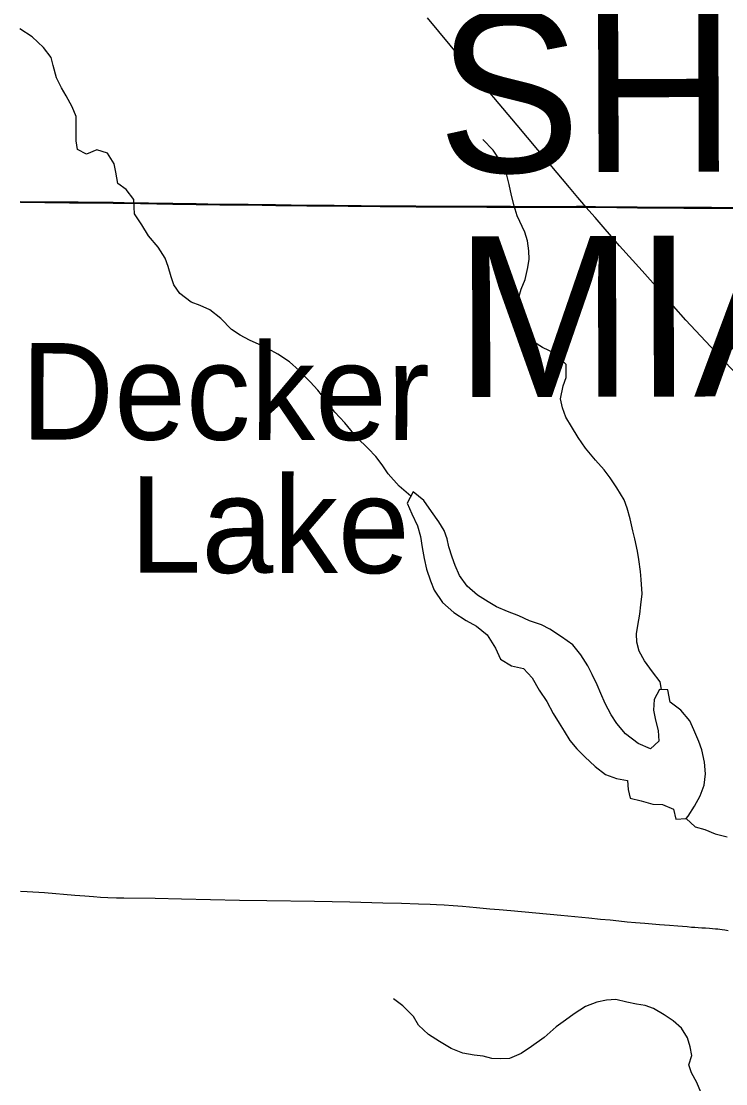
# Model space of a CAD drawing. Extents: x -87 to 2145, y -2128 to 440.
# Drawn here: x 110.46 to 132.35, y -1071.11 to -1038.08 of the extents above; entities that cross this region are included whole.
import ezdxf

# ---------------------------------------------------------------- set-up
doc = ezdxf.new("R2010")
doc.units = 0
for name, color, linetype in [('GM_X_County_Road', 7, 'Continuous'), ('GM_X_County_Text', 7, 'Continuous'), ('GM_X_Minor_Lake', 7, 'Continuous'), ('GM_X_Minor_Lake_Text', 7, 'Continuous'), ('GM_X_Minor_River', 7, 'Continuous'), ('GM_X_State_Route', 7, 'Continuous'), ('GM_X_Township', 7, 'Continuous'), ('GM_X_Township_Road', 7, 'Continuous'), ('SH_Cut_Line', 7, 'Continuous')]:
    doc.layers.add(name, color=color, linetype=linetype)

msp = doc.modelspace()

# ---------------------------------------------------------------- linework, layer by layer
at = {"layer": 'GM_X_County_Road'}
for points in [[(110.438, -1043.71), (111.192, -1043.717), (111.619, -1043.721), (111.963, -1043.724), (112.242, -1043.724), (112.794, -1043.729), (113.323, -1043.734), (113.667, -1043.741), (115.176, -1043.765), (115.901, -1043.776), (116.631, -1043.788), (116.811, -1043.788), (116.959, -1043.789), (117.516, -1043.793), (118.369, -1043.807), (119.337, -1043.821), (119.763, -1043.821), (120.19, -1043.823), (120.616, -1043.83), (121.026, -1043.834), (121.617, -1043.841), (122.338, -1043.839), (122.731, -1043.847), (123.24, -1043.852), (124.274, -1043.853), (124.93, -1043.856), (125.668, -1043.857), (126.176, -1043.861), (126.685, -1043.863), (127.717, -1043.856), (127.848, -1043.858), (128.004, -1043.86)], [(128.004, -1043.86), (128.31, -1043.863), (129.603, -1043.877), (130.128, -1043.883), (130.571, -1043.883), (131.047, -1043.887), (131.916, -1043.891), (132.605, -1043.892), (133.458, -1043.895), (134.393, -1043.895), (135.492, -1043.905), (136.115, -1043.908), (136.434, -1043.907)]]:
    msp.add_lwpolyline(points, dxfattribs=at)
at = {"layer": 'GM_X_Minor_Lake'}
for points in [[(123.751, -1054.42), (123.696, -1054.168), (123.601, -1053.915), (123.436, -1053.64), (123.212, -1053.323), (122.968, -1052.976), (122.642, -1052.707), (122.453, -1053.064), (122.597, -1053.399), (122.77, -1053.764), (122.863, -1054.098), (122.916, -1054.44), (122.979, -1054.783), (123.052, -1055.116), (123.175, -1055.48), (123.289, -1055.763), (123.552, -1056.151), (123.897, -1056.46), (124.284, -1056.71), (124.602, -1056.889), (124.938, -1057.158), (125.2, -1057.575), (125.354, -1057.91), (125.691, -1058.119), (126.061, -1058.198), (126.336, -1058.495), (126.549, -1058.872), (126.793, -1059.229), (126.986, -1059.605), (127.17, -1059.9), (127.325, -1060.154), (127.51, -1060.44), (127.726, -1060.696), (127.972, -1060.952), (128.287, -1061.251), (128.613, -1061.499), (128.952, -1061.618), (129.293, -1061.686), (129.317, -1061.968), (129.381, -1062.23), (129.721, -1062.319), (130.081, -1062.418), (130.383, -1062.435), (130.721, -1062.573), (130.795, -1062.886), (131.117, -1062.864)], [(131.117, -1062.864), (131.179, -1062.795), (131.377, -1062.479), (131.555, -1062.162), (131.683, -1061.825), (131.721, -1061.474), (131.689, -1061.112), (131.607, -1060.729), (131.512, -1060.476), (131.359, -1060.111), (131.234, -1059.827), (130.95, -1059.5), (130.624, -1059.251), (130.552, -1058.868), (130.291, -1058.852), (130.123, -1059.169), (130.105, -1059.499), (130.169, -1059.812), (130.252, -1060.125), (130.265, -1060.466), (130.008, -1060.701), (129.63, -1060.531), (129.234, -1060.231), (128.97, -1059.913), (128.785, -1059.638), (128.601, -1059.293), (128.468, -1058.978), (128.353, -1058.715), (128.199, -1058.39), (128.064, -1058.116), (127.85, -1057.78), (127.596, -1057.462), (127.249, -1057.213), (126.882, -1056.984), (126.624, -1056.847), (126.255, -1056.718), (125.916, -1056.569), (125.567, -1056.43), (125.229, -1056.282), (124.971, -1056.125), (124.633, -1055.926), (124.318, -1055.638), (124.073, -1055.311), (123.94, -1054.996), (123.845, -1054.743), (123.751, -1054.42), (123.696, -1054.168), (123.601, -1053.915), (123.436, -1053.64), (123.212, -1053.323), (122.968, -1052.976), (122.642, -1052.707), (122.453, -1053.064), (122.597, -1053.399), (122.77, -1053.764), (122.863, -1054.098), (122.916, -1054.44), (122.979, -1054.783), (123.052, -1055.116), (123.175, -1055.48), (123.289, -1055.763), (123.552, -1056.151), (123.897, -1056.46), (124.284, -1056.71), (124.602, -1056.889), (124.938, -1057.158), (125.2, -1057.575), (125.354, -1057.91), (125.691, -1058.119), (126.061, -1058.198), (126.336, -1058.495), (126.549, -1058.872), (126.793, -1059.229), (126.986, -1059.605), (127.17, -1059.9), (127.325, -1060.154), (127.51, -1060.44), (127.726, -1060.696), (127.972, -1060.952), (128.287, -1061.251), (128.613, -1061.499), (128.952, -1061.618), (129.293, -1061.686), (129.317, -1061.968), (129.381, -1062.23), (129.721, -1062.319), (130.081, -1062.418), (130.383, -1062.435), (130.721, -1062.573), (130.795, -1062.886), (131.117, -1062.864)], [(131.117, -1062.864), (131.179, -1062.795), (131.377, -1062.479), (131.555, -1062.162), (131.683, -1061.825), (131.721, -1061.474), (131.689, -1061.112), (131.607, -1060.729), (131.512, -1060.476), (131.359, -1060.111), (131.234, -1059.827), (130.95, -1059.5), (130.624, -1059.251), (130.552, -1058.868), (130.291, -1058.852), (130.123, -1059.169), (130.105, -1059.499), (130.169, -1059.812), (130.252, -1060.125), (130.265, -1060.466), (130.008, -1060.701), (129.63, -1060.531), (129.234, -1060.231), (128.97, -1059.913), (128.785, -1059.638), (128.601, -1059.293), (128.468, -1058.978), (128.353, -1058.715), (128.199, -1058.39), (128.064, -1058.116), (127.85, -1057.78), (127.596, -1057.462), (127.249, -1057.213), (126.882, -1056.984), (126.624, -1056.847), (126.255, -1056.718), (125.916, -1056.569), (125.567, -1056.43), (125.229, -1056.282), (124.971, -1056.125), (124.633, -1055.926), (124.318, -1055.638), (124.073, -1055.311), (123.94, -1054.996), (123.845, -1054.743), (123.751, -1054.42)]]:
    msp.add_lwpolyline(points, dxfattribs=at)
at = {"layer": 'GM_X_Minor_River'}
for points in [[(113.986, -1044.078), (113.961, -1043.623), (113.726, -1043.307), (113.459, -1043.13), (113.406, -1042.778), (113.352, -1042.515), (113.138, -1042.179), (112.808, -1042.082), (112.494, -1042.215), (112.206, -1042.068), (112.172, -1041.796), (112.17, -1041.405), (112.167, -1041.043), (112.043, -1040.739), (111.86, -1040.404), (111.714, -1040.15), (111.56, -1039.845), (111.458, -1039.461), (111.393, -1039.208), (111.158, -1038.902), (110.804, -1038.563), (110.417, -1038.313)], [(125.873, -1044.135), (125.778, -1043.817), (125.694, -1043.494), (125.621, -1043.161), (125.529, -1042.787), (125.365, -1042.452), (125.122, -1042.085), (124.807, -1041.756)], [(122.569, -1052.845), (122.204, -1052.536), (121.86, -1052.147), (121.675, -1051.871), (121.48, -1051.616), (121.244, -1051.359), (120.889, -1051.019), (120.517, -1050.569), (120.203, -1050.23), (119.9, -1049.841), (119.675, -1049.555), (119.439, -1049.288), (119.095, -1048.939), (118.799, -1048.671), (118.432, -1048.431), (118.134, -1048.264), (117.856, -1048.126), (117.557, -1047.999), (117.259, -1047.841), (116.991, -1047.664), (116.667, -1047.325), (116.321, -1047.056), (116.022, -1046.918), (115.743, -1046.811), (115.387, -1046.542), (115.202, -1046.276), (115.117, -1046.023), (115.023, -1045.71), (114.938, -1045.447), (114.714, -1045.1), (114.42, -1044.752), (114.207, -1044.415), (113.981, -1044.071)], [(130.357, -1058.856), (130.316, -1058.621), (130.071, -1058.305), (129.827, -1057.968), (129.663, -1057.663), (129.589, -1057.38), (129.574, -1057.129), (129.62, -1056.869), (129.678, -1056.509), (129.715, -1056.219), (129.753, -1055.878), (129.722, -1055.436), (129.697, -1055.184), (129.645, -1054.812), (129.611, -1054.56), (129.529, -1054.176), (129.464, -1053.924), (129.381, -1053.55), (129.288, -1053.217), (129.193, -1052.964), (128.96, -1052.587), (128.756, -1052.28), (128.57, -1052.025), (128.305, -1051.727), (127.992, -1051.348), (127.768, -1051.022), (127.554, -1050.675), (127.379, -1050.39), (127.275, -1050.096), (127.211, -1049.824), (127.3, -1049.414), (127.396, -1049.155), (127.395, -1048.753), (127.051, -1048.413), (126.652, -1048.223), (126.375, -1048.046), (126.1, -1047.718), (125.9, -1047.231), (125.876, -1046.949), (125.912, -1046.699), (125.998, -1046.41), (126.116, -1046.111), (126.204, -1045.741), (126.24, -1045.481), (126.236, -1045.219), (126.192, -1044.907), (126.107, -1044.643), (125.873, -1044.135)], [(131.117, -1062.864), (131.403, -1063.122), (131.703, -1063.209), (132.022, -1063.347), (132.392, -1063.436)], [(125.361, -1070.336), (125.079, -1070.329), (124.809, -1070.252), (124.528, -1070.225), (124.178, -1070.166), (123.819, -1070.017), (123.452, -1069.797), (123.115, -1069.578), (122.799, -1069.29), (122.644, -1069.026), (122.32, -1068.687), (122.023, -1068.47)], [(131.573, -1071.374), (131.449, -1071.07), (131.284, -1070.775), (131.199, -1070.523), (131.296, -1070.235), (131.242, -1069.963), (131.158, -1069.68), (130.973, -1069.385), (130.717, -1069.159), (130.439, -1068.971), (130.102, -1068.773), (129.842, -1068.676), (129.572, -1068.639), (129.272, -1068.572), (128.931, -1068.493), (128.649, -1068.516), (128.346, -1068.579), (127.991, -1068.71), (127.644, -1068.942), (127.368, -1069.135), (127.082, -1069.338), (126.703, -1069.679), (126.315, -1069.95), (125.998, -1070.172), (125.633, -1070.323), (125.361, -1070.336)]]:
    msp.add_lwpolyline(points, dxfattribs=at)
at = {"layer": 'GM_X_State_Route'}
for points in [[(128.004, -1043.86), (127.94, -1043.783), (127.756, -1043.564), (127.49, -1043.251), (126.51, -1042.082), (125.868, -1041.314), (124.424, -1039.592), (123.785, -1038.821), (123.086, -1037.974)], [(138.194, -1054.887), (138.138, -1054.829), (136.959, -1053.577), (136.222, -1052.799), (135.59, -1052.13), (134.637, -1051.123), (133.743, -1050.174), (132.344, -1048.694), (131.109, -1047.373), (130.338, -1046.503), (129.752, -1045.845), (129.049, -1045.059), (128.29, -1044.187), (128.004, -1043.86)]]:
    msp.add_lwpolyline(points, dxfattribs=at)
at = {"layer": 'GM_X_Township'}
for points in [[(110.432, -1043.696), (111.186, -1043.703), (111.612, -1043.707), (111.957, -1043.71), (112.236, -1043.71), (112.788, -1043.715), (113.317, -1043.72), (113.66, -1043.727), (115.17, -1043.751), (115.895, -1043.762), (116.625, -1043.774), (116.805, -1043.774), (116.952, -1043.774), (117.51, -1043.779), (118.363, -1043.793), (119.331, -1043.806), (119.757, -1043.807), (120.183, -1043.809), (120.61, -1043.816), (121.02, -1043.82), (121.61, -1043.826), (122.332, -1043.825), (122.725, -1043.833), (123.234, -1043.838), (124.267, -1043.839), (124.924, -1043.842), (125.662, -1043.842), (126.17, -1043.847), (126.679, -1043.849), (127.711, -1043.842), (127.842, -1043.844), (127.998, -1043.845), (128.304, -1043.849), (129.597, -1043.863), (130.122, -1043.869), (130.565, -1043.869), (131.041, -1043.873), (131.91, -1043.876), (132.599, -1043.878)], [(132.599, -1043.878), (131.91, -1043.876), (131.041, -1043.873), (130.565, -1043.869), (130.122, -1043.869), (129.597, -1043.863), (128.304, -1043.849), (127.998, -1043.845), (127.842, -1043.844), (127.711, -1043.842), (126.679, -1043.849), (126.17, -1043.847), (125.662, -1043.842), (124.924, -1043.842), (124.267, -1043.839), (123.234, -1043.838), (122.725, -1043.833), (122.332, -1043.825), (121.61, -1043.826), (121.02, -1043.82), (120.61, -1043.816), (120.183, -1043.809), (119.757, -1043.807), (119.331, -1043.806), (118.363, -1043.793), (117.51, -1043.779), (116.952, -1043.774), (116.805, -1043.774), (116.625, -1043.774), (115.895, -1043.762), (115.17, -1043.751), (113.66, -1043.727), (113.317, -1043.72), (112.788, -1043.715), (112.236, -1043.71), (111.957, -1043.71), (111.612, -1043.707), (111.186, -1043.703), (110.432, -1043.696)]]:
    msp.add_lwpolyline(points, dxfattribs=at)
at = {"layer": 'GM_X_Township_Road'}
msp.add_lwpolyline([(110.438, -1065.121), (110.644, -1065.134), (111.186, -1065.171), (112.124, -1065.247), (112.436, -1065.273), (112.712, -1065.295), (112.927, -1065.31), (113.151, -1065.321), (113.417, -1065.329), (113.652, -1065.334), (114.62, -1065.344), (115.446, -1065.358), (117.243, -1065.401), (118.096, -1065.416), (119.569, -1065.44), (120.668, -1065.457), (121.694, -1065.483), (122.273, -1065.498), (122.805, -1065.514), (123.168, -1065.529), (123.359, -1065.538), (123.6, -1065.551), (123.882, -1065.57), (124.173, -1065.592), (124.607, -1065.631), (125.02, -1065.67), (125.308, -1065.698), (125.673, -1065.73), (127.226, -1065.872), (128.09, -1065.956), (128.459, -1065.991), (128.756, -1066.019), (129.029, -1066.047), (129.285, -1066.074), (129.548, -1066.097), (129.837, -1066.123), (130.292, -1066.16), (130.603, -1066.184), (130.861, -1066.206), (131.147, -1066.228), (131.286, -1066.239), (131.39, -1066.245), (131.488, -1066.252), (131.601, -1066.26), (131.72, -1066.269), (131.846, -1066.278), (131.935, -1066.284), (132.031, -1066.293), (132.098, -1066.299), (132.167, -1066.308), (132.237, -1066.317), (132.319, -1066.33), (132.421, -1066.347)], dxfattribs=at)
at = {"layer": 'SH_Cut_Line'}
msp.add_lwpolyline([(132.599, -1043.878), (131.91, -1043.876), (131.041, -1043.873), (130.565, -1043.869), (130.122, -1043.869), (129.597, -1043.863), (128.304, -1043.849), (127.998, -1043.845), (127.842, -1043.844), (127.711, -1043.842), (126.679, -1043.849), (126.17, -1043.847), (125.662, -1043.842), (124.924, -1043.842), (124.267, -1043.839), (123.234, -1043.838), (122.725, -1043.833), (122.332, -1043.825), (121.61, -1043.826), (121.02, -1043.82), (120.61, -1043.816), (120.183, -1043.809), (119.757, -1043.807), (119.331, -1043.806), (118.363, -1043.793), (117.51, -1043.779), (116.952, -1043.774), (116.805, -1043.774), (116.625, -1043.774), (115.895, -1043.762), (115.17, -1043.751), (113.66, -1043.727), (113.317, -1043.72), (112.788, -1043.715), (112.236, -1043.71), (111.957, -1043.71), (111.612, -1043.707), (111.186, -1043.703), (110.432, -1043.696)], dxfattribs=at)

# ---------------------------------------------------------------- texts
at = {"layer": 'GM_X_County_Text'}
for s, rotation, p in [('SHELBY COUNTY', 0.2267, (123.392, -1042.787)), ('MIAMI COUNTY', 0.1487, (123.931, -1049.767))]:
    msp.add_text(s, height=5, rotation=rotation, dxfattribs=at).set_placement(p)
at = {"layer": 'GM_X_Minor_Lake_Text'}
for s, rotation, p in [('Decker', 359.9103, (110.448, -1051.083)), ('Lake', 359.8875, (113.829, -1055.223))]:
    msp.add_text(s, height=3.0003, rotation=rotation, dxfattribs=at).set_placement(p)

doc.saveas('drawing.dxf')
